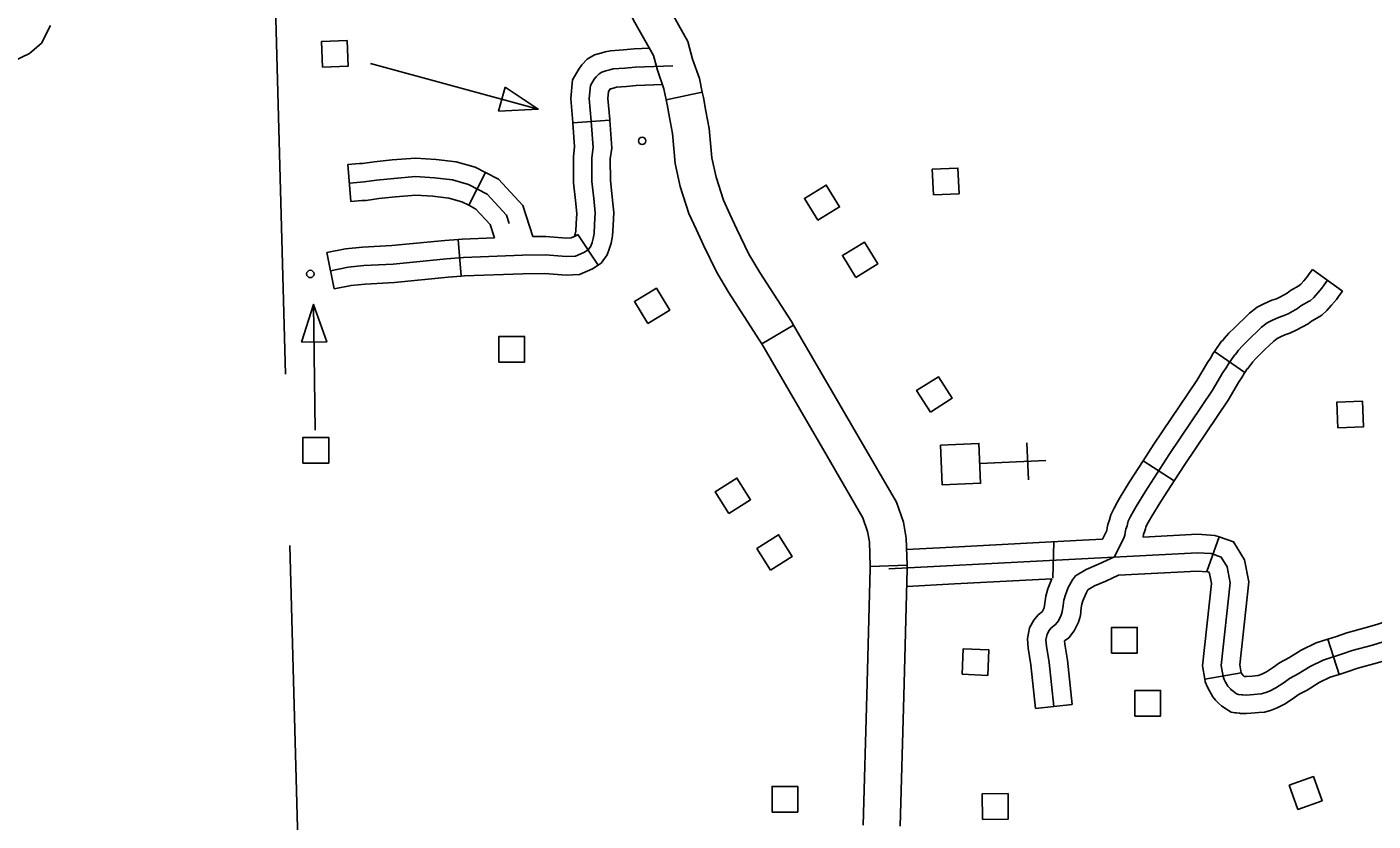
# Model space of a CAD drawing. Extents: x 1671357 to 13005564, y 567358 to 14261451.
# Drawn here: x 12758301.586 to 12758303.412, y 14259947.375 to 14259948.452 of the extents above; entities that cross this region are included whole.
import ezdxf

# ---------------------------------------------------------------- set-up
doc = ezdxf.new("R2010")
doc.units = 0
for name, color, linetype in [('31', 7, 'Continuous'), ('32', 7, 'Continuous'), ('35', 7, 'Continuous'), ('5', 7, 'Continuous'), ('56', 7, 'Continuous')]:
    doc.layers.add(name, color=color, linetype=linetype)

msp = doc.modelspace()

# ---------------------------------------------------------------- linework, layer by layer
at = {"layer": '31'}
for p, q in [((12758302.4533, 14259948.3529), (12758302.5022, 14259948.3633)), ((12758302.5022, 14259948.3633), (12758302.5022, 14259948.3633)), ((12758302.626, 14259948.0471), (12758302.5827, 14259948.022)), ((12758302.7299, 14259947.72), (12758302.7799, 14259947.7217))]:
    msp.add_line(p, q, dxfattribs=at)
for points in [[(12758302.3859, 14259948.5119), (12758302.3872, 14259948.5078), (12758302.3958, 14259948.4873), (12758302.4106, 14259948.4578), (12758302.4358, 14259948.4129), (12758302.4412, 14259948.3931), (12758302.45, 14259948.368), (12758302.4533, 14259948.3529)], [(12758302.4335, 14259948.5274), (12758302.4342, 14259948.5252), (12758302.4413, 14259948.5082), (12758302.4549, 14259948.4813), (12758302.4825, 14259948.432), (12758302.489, 14259948.408), (12758302.4983, 14259948.3816), (12758302.5022, 14259948.3633)], [(12758302.4941, 14259948.1767), (12758302.484, 14259948.1985), (12758302.4723, 14259948.2352), (12758302.4655, 14259948.2664), (12758302.4618, 14259948.3071), (12758302.4577, 14259948.3288), (12758302.4546, 14259948.3465), (12758302.4533, 14259948.3529)], [(12758302.5022, 14259948.3633), (12758302.5038, 14259948.3559), (12758302.5069, 14259948.3377), (12758302.5114, 14259948.3141), (12758302.5151, 14259948.2741), (12758302.5208, 14259948.2481), (12758302.5307, 14259948.2167), (12758302.5395, 14259948.1978)], [(12758302.5395, 14259948.1978), (12758302.5491, 14259948.1773), (12758302.5654, 14259948.1436), (12758302.5804, 14259948.1185), (12758302.6231, 14259948.0521), (12758302.626, 14259948.0471)], [(12758302.5827, 14259948.022), (12758302.5803, 14259948.026), (12758302.5379, 14259948.0921), (12758302.5213, 14259948.1198), (12758302.5039, 14259948.1558), (12758302.4941, 14259948.1767)], [(12758302.626, 14259948.0471), (12758302.7146, 14259947.8947)], [(12758302.5827, 14259948.022), (12758302.6713, 14259947.8696)], [(12758302.7146, 14259947.8947), (12758302.7655, 14259947.8072), (12758302.7749, 14259947.7799), (12758302.7786, 14259947.7586), (12758302.7799, 14259947.7217)], [(12758302.6713, 14259947.8696), (12758302.7197, 14259947.7862), (12758302.7263, 14259947.7673), (12758302.7287, 14259947.7534), (12758302.7299, 14259947.72)], [(12758302.7252, 14259947.5454), (12758302.73, 14259947.7167), (12758302.7299, 14259947.72)], [(12758302.7799, 14259947.7217), (12758302.7801, 14259947.7169), (12758302.7753, 14259947.544)], [(12758302.7203, 14259947.3692), (12758302.7252, 14259947.5454)], [(12758302.7753, 14259947.544), (12758302.7704, 14259947.3678)]]:
    msp.add_lwpolyline(points, dxfattribs=at)
at = {"layer": '32'}
for p, q in [((12758302.3767, 14259948.3251), (12758302.3267, 14259948.3215)), ((12758302.0257, 14259948.2151), (12758302.0214, 14259948.265)), ((12758302.1854, 14259948.2098), (12758302.2083, 14259948.2544)), ((12758302.361, 14259948.1286), (12758302.3333, 14259948.1703)), ((12758302.1751, 14259948.1137), (12758302.1712, 14259948.1636)), ((12758302.0028, 14259948.0966), (12758301.993, 14259948.1457)), ((12758303.3298, 14259948.1229), (12758303.3701, 14259948.0932)), ((12758303.1965, 14259948.0114), (12758303.2379, 14259947.9831)), ((12758303.0999, 14259947.8632), (12758303.1421, 14259947.8361)), ((12758302.979, 14259947.7527), (12758302.9773, 14259947.7043)), ((12758303.2031, 14259947.7602), (12758303.1865, 14259947.713)), ((12758303.3506, 14259947.6214), (12758303.3657, 14259947.5737)), ((12758303.2329, 14259947.5759), (12758303.1835, 14259947.5673)), ((12758303.0036, 14259947.5326), (12758302.9539, 14259947.5272))]:
    msp.add_line(p, q, dxfattribs=at)
for points in [[(12758302.3267, 14259948.3215), (12758302.3267, 14259948.322), (12758302.3237, 14259948.3548), (12758302.3262, 14259948.3802), (12758302.3348, 14259948.3946), (12758302.3389, 14259948.4002), (12758302.3462, 14259948.408), (12758302.3558, 14259948.4137), (12758302.3647, 14259948.4162), (12758302.3706, 14259948.4178), (12758302.3775, 14259948.4195), (12758302.3952, 14259948.4209), (12758302.4096, 14259948.4221), (12758302.4302, 14259948.4229)], [(12758301.9979, 14259948.1211), (12758302.0221, 14259948.126), (12758302.043, 14259948.1281), (12758302.083, 14259948.1301), (12758302.1552, 14259948.1373), (12758302.1782, 14259948.1391), (12758302.2582, 14259948.1422), (12758302.2892, 14259948.1426), (12758302.318, 14259948.1402), (12758302.33, 14259948.1409), (12758302.3415, 14259948.1457), (12758302.3474, 14259948.1496), (12758302.3509, 14259948.1544), (12758302.3527, 14259948.1595), (12758302.3542, 14259948.1646), (12758302.3556, 14259948.1716), (12758302.3562, 14259948.1837), (12758302.357, 14259948.1995), (12758302.355, 14259948.2189), (12758302.3525, 14259948.2419), (12758302.3524, 14259948.2744), (12758302.3542, 14259948.2882), (12758302.3516, 14259948.324), (12758302.3489, 14259948.3547), (12758302.3506, 14259948.3722), (12758302.3557, 14259948.3808), (12758302.3582, 14259948.3842), (12758302.3621, 14259948.3883), (12758302.3657, 14259948.3905), (12758302.3713, 14259948.392), (12758302.3769, 14259948.3935), (12758302.3815, 14259948.3947), (12758302.3972, 14259948.3959), (12758302.4112, 14259948.3971), (12758302.4622, 14259948.3992)], [(12758302.3767, 14259948.3251), (12758302.3766, 14259948.326), (12758302.374, 14259948.3546), (12758302.375, 14259948.3642), (12758302.3766, 14259948.3669), (12758302.3771, 14259948.3677), (12758302.3779, 14259948.3679), (12758302.3833, 14259948.3693), (12758302.3856, 14259948.3699), (12758302.3992, 14259948.371), (12758302.4127, 14259948.3721), (12758302.4481, 14259948.3735)], [(12758302.3289, 14259948.1674), (12758302.3298, 14259948.1706), (12758302.3307, 14259948.1747), (12758302.3312, 14259948.185), (12758302.3319, 14259948.1988), (12758302.3301, 14259948.2162), (12758302.3275, 14259948.2405), (12758302.3273, 14259948.276), (12758302.329, 14259948.289), (12758302.3267, 14259948.3215)], [(12758302.361, 14259948.1286), (12758302.3649, 14259948.1312), (12758302.3732, 14259948.1426), (12758302.3765, 14259948.1517), (12758302.3785, 14259948.1586), (12758302.3805, 14259948.1686), (12758302.3812, 14259948.1825), (12758302.3821, 14259948.2002), (12758302.3799, 14259948.2215), (12758302.3775, 14259948.2433), (12758302.3774, 14259948.2728), (12758302.3794, 14259948.2874), (12758302.3767, 14259948.3251)], [(12758302.0214, 14259948.265), (12758302.0373, 14259948.2663), (12758302.0415, 14259948.2665), (12758302.0573, 14259948.2689), (12758302.0814, 14259948.2714), (12758302.1133, 14259948.2739), (12758302.1414, 14259948.2721), (12758302.1683, 14259948.2688), (12758302.1943, 14259948.2615), (12758302.2083, 14259948.2544)], [(12758302.0236, 14259948.24), (12758302.0388, 14259948.2413), (12758302.0438, 14259948.2415), (12758302.0604, 14259948.2441), (12758302.0837, 14259948.2464), (12758302.1134, 14259948.2488), (12758302.1391, 14259948.2471), (12758302.1634, 14259948.2442), (12758302.1851, 14259948.2381), (12758302.2106, 14259948.225), (12758302.2367, 14259948.1965), (12758302.2403, 14259948.1853)], [(12758302.2083, 14259948.2544), (12758302.226, 14259948.2453), (12758302.2588, 14259948.2094), (12758302.2724, 14259948.1674)], [(12758302.0257, 14259948.2151), (12758302.0403, 14259948.2163), (12758302.0462, 14259948.2165), (12758302.0636, 14259948.2192), (12758302.0859, 14259948.2215), (12758302.1136, 14259948.2237), (12758302.1368, 14259948.2222), (12758302.1585, 14259948.2195), (12758302.1759, 14259948.2147), (12758302.1854, 14259948.2098)], [(12758302.1854, 14259948.2098), (12758302.1951, 14259948.2048), (12758302.2145, 14259948.1836), (12758302.2203, 14259948.1658)], [(12758302.1712, 14259948.1636), (12758302.1767, 14259948.1641), (12758302.2203, 14259948.1658)], [(12758302.2724, 14259948.1674), (12758302.2901, 14259948.1676), (12758302.3182, 14259948.1653), (12758302.3243, 14259948.1657), (12758302.3297, 14259948.1679), (12758302.3333, 14259948.1703)], [(12758301.993, 14259948.1457), (12758302.0184, 14259948.1508), (12758302.0412, 14259948.153), (12758302.0811, 14259948.1551), (12758302.153, 14259948.1622), (12758302.1712, 14259948.1636)], [(12758302.1751, 14259948.1137), (12758302.1796, 14259948.1141), (12758302.2588, 14259948.1171), (12758302.2883, 14259948.1175), (12758302.3177, 14259948.1151), (12758302.3357, 14259948.1162), (12758302.3533, 14259948.1235), (12758302.361, 14259948.1286)], [(12758302.0028, 14259948.0966), (12758302.0258, 14259948.1012), (12758302.0449, 14259948.1031), (12758302.0849, 14259948.1051), (12758302.1574, 14259948.1123), (12758302.1751, 14259948.1137)], [(12758303.3298, 14259948.1229), (12758303.3253, 14259948.1168), (12758303.3223, 14259948.1126), (12758303.3179, 14259948.1075), (12758303.3137, 14259948.1027), (12758303.3113, 14259948.1006), (12758303.2997, 14259948.0945), (12758303.2951, 14259948.0905), (12758303.2852, 14259948.0852), (12758303.281, 14259948.0832), (12758303.2743, 14259948.0812), (12758303.2635, 14259948.0761), (12758303.2545, 14259948.0715), (12758303.2442, 14259948.0635), (12758303.2364, 14259948.056), (12758303.2301, 14259948.0502), (12758303.2237, 14259948.0438), (12758303.2163, 14259948.0363), (12758303.21, 14259948.0293), (12758303.2081, 14259948.0267), (12758303.2063, 14259948.0257), (12758303.1965, 14259948.0114)], [(12758303.35, 14259948.1081), (12758303.3456, 14259948.1021), (12758303.3421, 14259948.0973), (12758303.3368, 14259948.091), (12758303.3314, 14259948.085), (12758303.3263, 14259948.0804), (12758303.3253, 14259948.0797), (12758303.3139, 14259948.0737), (12758303.3094, 14259948.0698), (12758303.2964, 14259948.0628), (12758303.2899, 14259948.0598), (12758303.2833, 14259948.0578), (12758303.2745, 14259948.0536), (12758303.268, 14259948.0503), (12758303.2606, 14259948.0445), (12758303.2536, 14259948.0378), (12758303.2475, 14259948.0321), (12758303.2415, 14259948.0261), (12758303.2345, 14259948.0191), (12758303.2294, 14259948.0135), (12758303.225, 14259948.0075), (12758303.2237, 14259948.0068), (12758303.2156, 14259947.995), (12758303.2126, 14259947.9895), (12758303.2082, 14259947.9832), (12758303.1941, 14259947.959), (12758303.1353, 14259947.8719), (12758303.1028, 14259947.8213), (12758303.0905, 14259947.8013), (12758303.0868, 14259947.795), (12758303.0828, 14259947.7878), (12758303.0798, 14259947.7816), (12758303.0788, 14259947.7773), (12758303.0782, 14259947.775), (12758303.0763, 14259947.7704), (12758303.0761, 14259947.769), (12758303.0752, 14259947.7624), (12758303.0742, 14259947.7596), (12758303.0611, 14259947.7331)], [(12758303.3701, 14259948.0932), (12758303.3659, 14259948.0875), (12758303.362, 14259948.0819), (12758303.3556, 14259948.0745), (12758303.3491, 14259948.0673), (12758303.3422, 14259948.061), (12758303.3387, 14259948.0584), (12758303.3282, 14259948.0529), (12758303.3238, 14259948.0491), (12758303.3076, 14259948.0404), (12758303.2988, 14259948.0363), (12758303.2923, 14259948.0343), (12758303.2855, 14259948.0311), (12758303.2815, 14259948.0291), (12758303.277, 14259948.0256), (12758303.2708, 14259948.0196), (12758303.2649, 14259948.0141), (12758303.2592, 14259948.0084), (12758303.2527, 14259948.0019), (12758303.2488, 14259947.9976), (12758303.242, 14259947.9884), (12758303.2411, 14259947.9879), (12758303.2379, 14259947.9831)], [(12758303.1965, 14259948.0114), (12758303.1943, 14259948.0082), (12758303.1913, 14259948.0027), (12758303.1871, 14259947.9967), (12758303.1729, 14259947.9724), (12758303.1144, 14259947.8857), (12758303.0999, 14259947.8632)], [(12758303.2379, 14259947.9831), (12758303.237, 14259947.9818), (12758303.2339, 14259947.9762), (12758303.2293, 14259947.9697), (12758303.2153, 14259947.9457), (12758303.1563, 14259947.8581), (12758303.1421, 14259947.8361)], [(12758303.0999, 14259947.8632), (12758303.0816, 14259947.8347), (12758303.069, 14259947.8142), (12758303.065, 14259947.8075), (12758303.0606, 14259947.7993), (12758303.056, 14259947.79), (12758303.0545, 14259947.7833), (12758303.0544, 14259947.7831), (12758303.0519, 14259947.777), (12758303.0513, 14259947.7723), (12758303.0508, 14259947.7686), (12758303.045, 14259947.757)], [(12758303.1421, 14259947.8361), (12758303.124, 14259947.808), (12758303.1119, 14259947.7883), (12758303.1085, 14259947.7826), (12758303.105, 14259947.7763), (12758303.1035, 14259947.7732), (12758303.1031, 14259947.7712), (12758303.1019, 14259947.7668), (12758303.1006, 14259947.7638), (12758303.1001, 14259947.7599)], [(12758303.2031, 14259947.7602), (12758303.1973, 14259947.7622), (12758303.1737, 14259947.7638), (12758303.1001, 14259947.7599)], [(12758302.8416, 14259947.7464), (12758302.7792, 14259947.7431)], [(12758303.0176, 14259947.7556), (12758302.8416, 14259947.7464)], [(12758303.045, 14259947.757), (12758303.0176, 14259947.7556)], [(12758303.2329, 14259947.5759), (12758303.231, 14259947.5867), (12758303.2433, 14259947.6991), (12758303.2375, 14259947.7288), (12758303.2226, 14259947.7533), (12758303.2031, 14259947.7602)], [(12758303.2292, 14259947.5462), (12758303.2267, 14259947.5475), (12758303.2241, 14259947.5492), (12758303.2221, 14259947.5508), (12758303.219, 14259947.5533), (12758303.2182, 14259947.5541), (12758303.2164, 14259947.5558), (12758303.215, 14259947.5575), (12758303.2118, 14259947.5631), (12758303.2099, 14259947.5668), (12758303.2084, 14259947.5706), (12758303.2057, 14259947.5859), (12758303.218, 14259947.698), (12758303.2137, 14259947.7196), (12758303.2058, 14259947.7327), (12758303.1923, 14259947.7375), (12758303.1735, 14259947.7387), (12758302.755, 14259947.7168)], [(12758302.9788, 14259947.5299), (12758302.9723, 14259947.5897), (12758302.9689, 14259947.612), (12758302.9682, 14259947.6207), (12758302.9697, 14259947.6281), (12758302.9725, 14259947.6332), (12758302.975, 14259947.6364), (12758302.9812, 14259947.6413), (12758302.9851, 14259947.6461), (12758302.9888, 14259947.6539), (12758302.9903, 14259947.6587), (12758302.9913, 14259947.6671), (12758302.9924, 14259947.6745), (12758302.9945, 14259947.6816), (12758302.9985, 14259947.6914), (12758303.0041, 14259947.702), (12758303.0083, 14259947.7072), (12758303.0227, 14259947.7161), (12758303.0394, 14259947.723), (12758303.0611, 14259947.7331)], [(12758303.1872, 14259947.7127), (12758303.1734, 14259947.7136), (12758303.0665, 14259947.708)], [(12758303.1835, 14259947.5673), (12758303.1805, 14259947.5851), (12758303.1927, 14259947.6969), (12758303.19, 14259947.7104), (12758303.1891, 14259947.7121), (12758303.1865, 14259947.713)], [(12758302.8442, 14259947.6964), (12758302.7794, 14259947.693)], [(12758302.9763, 14259947.7033), (12758302.8442, 14259947.6964)], [(12758302.9539, 14259947.5272), (12758302.9475, 14259947.5864), (12758302.944, 14259947.6092), (12758302.943, 14259947.6222), (12758302.9458, 14259947.6367), (12758302.9517, 14259947.6474), (12758302.9574, 14259947.6543), (12758302.9634, 14259947.6591), (12758302.9637, 14259947.6594), (12758302.9654, 14259947.6631), (12758302.9657, 14259947.664), (12758302.9665, 14259947.6704), (12758302.9679, 14259947.6798), (12758302.9708, 14259947.6898), (12758302.9763, 14259947.7033)], [(12758303.0233, 14259947.6847), (12758303.0251, 14259947.6882), (12758303.0341, 14259947.6937), (12758303.0495, 14259947.7001), (12758303.0665, 14259947.708)], [(12758303.0036, 14259947.5326), (12758302.9972, 14259947.5929), (12758302.9938, 14259947.6148), (12758302.9935, 14259947.619), (12758302.999, 14259947.6234), (12758303.0064, 14259947.6327), (12758303.0121, 14259947.6447), (12758303.0149, 14259947.6533), (12758303.0161, 14259947.6637), (12758303.0169, 14259947.6691), (12758303.0182, 14259947.6733), (12758303.0212, 14259947.6808), (12758303.0233, 14259947.6847)], [(12758303.5114, 14259947.6788), (12758303.5097, 14259947.6778), (12758303.484, 14259947.6679), (12758303.4522, 14259947.6532), (12758303.4181, 14259947.6416), (12758303.4044, 14259947.6376), (12758303.3762, 14259947.6301), (12758303.3621, 14259947.6251), (12758303.3506, 14259947.6214)], [(12758303.4256, 14259947.6177), (12758303.4111, 14259947.6135), (12758303.3836, 14259947.6062), (12758303.3701, 14259947.6014), (12758303.344, 14259947.5931), (12758303.3263, 14259947.5844), (12758303.31, 14259947.5742), (12758303.2982, 14259947.568), (12758303.291, 14259947.5628), (12758303.2799, 14259947.5554), (12758303.2714, 14259947.551), (12758303.2651, 14259947.5485), (12758303.2602, 14259947.5473), (12758303.2545, 14259947.5468), (12758303.2499, 14259947.5463), (12758303.2399, 14259947.5456), (12758303.2352, 14259947.5458), (12758303.2339, 14259947.5461), (12758303.2292, 14259947.5462), (12758303.229, 14259947.5463)], [(12758303.3506, 14259947.6214), (12758303.3347, 14259947.6164), (12758303.3141, 14259947.6063), (12758303.2975, 14259947.5959), (12758303.2849, 14259947.5894), (12758303.2766, 14259947.5833), (12758303.2673, 14259947.577), (12758303.261, 14259947.5738), (12758303.2575, 14259947.5724), (12758303.2561, 14259947.5721), (12758303.252, 14259947.5717), (12758303.2477, 14259947.5712), (12758303.2395, 14259947.5707), (12758303.2383, 14259947.5707), (12758303.237, 14259947.571), (12758303.2357, 14259947.572), (12758303.2356, 14259947.572), (12758303.2354, 14259947.5722), (12758303.2329, 14259947.5759)], [(12758303.5361, 14259947.6352), (12758303.5312, 14259947.6324), (12758303.5035, 14259947.6217), (12758303.4709, 14259947.6067), (12758303.4331, 14259947.5938), (12758303.4178, 14259947.5894), (12758303.3911, 14259947.5822), (12758303.3781, 14259947.5776), (12758303.3657, 14259947.5737)], [(12758303.3657, 14259947.5737), (12758303.3534, 14259947.5698), (12758303.3385, 14259947.5625), (12758303.3224, 14259947.5524), (12758303.3114, 14259947.5467), (12758303.3054, 14259947.5423), (12758303.2926, 14259947.5337), (12758303.2818, 14259947.5282), (12758303.2728, 14259947.5246), (12758303.2643, 14259947.5225), (12758303.257, 14259947.5219), (12758303.252, 14259947.5213), (12758303.2403, 14259947.5205), (12758303.2321, 14259947.5208), (12758303.2307, 14259947.5211), (12758303.2267, 14259947.5213), (12758303.2249, 14259947.5216), (12758303.2192, 14259947.5225), (12758303.2096, 14259947.5287), (12758303.2064, 14259947.5312), (12758303.2023, 14259947.5346), (12758303.2008, 14259947.5361), (12758303.1982, 14259947.5385), (12758303.1943, 14259947.5431), (12758303.1898, 14259947.5513), (12758303.1872, 14259947.5562), (12758303.1842, 14259947.5637), (12758303.1835, 14259947.5673)]]:
    msp.add_lwpolyline(points, dxfattribs=at)
at = {"layer": '35'}
msp.add_lwpolyline([(12758301.6183, 14259948.4536), (12758301.6063, 14259948.4299), (12758301.5898, 14259948.4155), (12758301.5682, 14259948.4055)], dxfattribs=at)
at = {"layer": '5'}
for points in [[(12758301.9368, 14259947.9809), (12758301.921, 14259948.5632), (12758301.9086, 14259949.0304)], [(12758301.9682, 14259946.8167), (12758301.943, 14259947.7486)]]:
    msp.add_lwpolyline(points, dxfattribs=at)
at = {"layer": '56'}
for p, q in [((12758302.9421, 14259947.8875), (12758302.9443, 14259947.8375)), ((12758302.9682, 14259947.8636), (12758302.8784, 14259947.8597))]:
    msp.add_line(p, q, dxfattribs=at)
for points in [[(12758301.9871, 14259948.397), (12758301.9856, 14259948.4318), (12758302.0204, 14259948.4332), (12758302.0219, 14259948.3985)], [(12758302.2348, 14259948.3702), (12758302.2259, 14259948.3374), (12758302.2797, 14259948.3404)], [(12758302.8155, 14259948.224), (12758302.814, 14259948.2587), (12758302.8488, 14259948.2602), (12758302.8503, 14259948.2255)], [(12758302.6587, 14259948.1895), (12758302.6406, 14259948.2192), (12758302.6703, 14259948.2373), (12758302.6884, 14259948.2077)], [(12758302.7103, 14259948.1121), (12758302.6922, 14259948.1418), (12758302.7219, 14259948.1599), (12758302.7401, 14259948.1303)], [(12758302.4283, 14259948.0496), (12758302.4102, 14259948.0792), (12758302.4399, 14259948.0974), (12758302.458, 14259948.0678)], [(12758301.9587, 14259948.0241), (12758301.9928, 14259948.0245), (12758301.9751, 14259948.0754)], [(12758302.2263, 14259947.9973), (12758302.2263, 14259948.032), (12758302.2612, 14259948.032), (12758302.2612, 14259947.9973)], [(12758302.8115, 14259947.9294), (12758302.7928, 14259947.9587), (12758302.8223, 14259947.9774), (12758302.8409, 14259947.9481)], [(12758303.364, 14259947.908), (12758303.3625, 14259947.9428), (12758303.3973, 14259947.9442), (12758303.3988, 14259947.9095)], [(12758301.9606, 14259947.8603), (12758301.9606, 14259947.8951), (12758301.9955, 14259947.8951), (12758301.9955, 14259947.8603)], [(12758302.8252, 14259947.8846), (12758302.8773, 14259947.8868), (12758302.8796, 14259947.8328), (12758302.8275, 14259947.8306)], [(12758302.5383, 14259947.7919), (12758302.5196, 14259947.8212), (12758302.549, 14259947.8399), (12758302.5677, 14259947.8106)], [(12758302.5948, 14259947.715), (12758302.5762, 14259947.7443), (12758302.6056, 14259947.763), (12758302.6242, 14259947.7337)], [(12758303.0572, 14259947.6026), (12758303.0572, 14259947.6373), (12758303.092, 14259947.6373), (12758303.092, 14259947.6026)], [(12758302.8545, 14259947.5738), (12758302.8561, 14259947.6085), (12758302.8909, 14259947.6069), (12758302.8893, 14259947.5722)], [(12758303.0887, 14259947.5172), (12758303.0887, 14259947.552), (12758303.1235, 14259947.552), (12758303.1235, 14259947.5172)], [(12758303.2981, 14259947.4233), (12758303.3308, 14259947.435), (12758303.3425, 14259947.4022), (12758303.3098, 14259947.3905)], [(12758302.5968, 14259947.387), (12758302.5968, 14259947.4217), (12758302.6317, 14259947.4217), (12758302.6317, 14259947.387)], [(12758302.8821, 14259947.377), (12758302.8818, 14259947.4117), (12758302.9167, 14259947.412), (12758302.9169, 14259947.3772)]]:
    msp.add_lwpolyline(points, close=True, dxfattribs=at)
for points in [[(12758302.052, 14259948.4022), (12758302.2797, 14259948.3404)], [(12758301.9773, 14259947.905), (12758301.9751, 14259948.0754)]]:
    msp.add_lwpolyline(points, dxfattribs=at)
for centre in [(12758302.4206, 14259948.2972), (12758301.9706, 14259948.1167)]:
    msp.add_circle(centre, 0.00501, dxfattribs=at)

doc.saveas('drawing.dxf')
